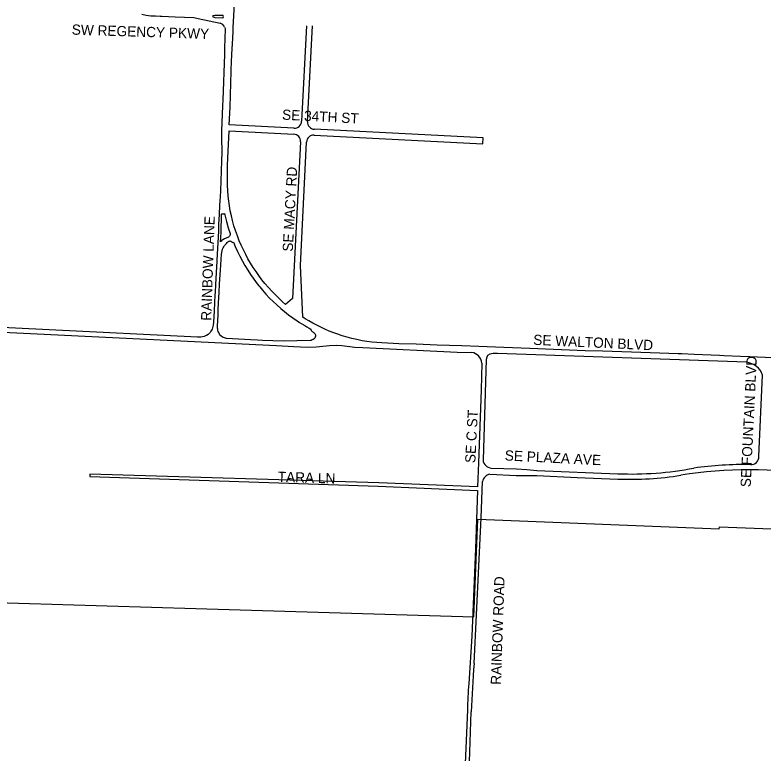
# Model space of a CAD drawing. Extents: x 0 to 712119, y 0 to 761125.
# Drawn here: x 660107 to 663769, y 734082 to 737696 of the extents above; entities that cross this region are included whole.
import ezdxf

# ---------------------------------------------------------------- set-up
doc = ezdxf.new("R2010")
doc.units = 0
for name, color, linetype in [('city boundary', 7, 'Continuous'), ('PAVED ROADS', 7, 'Continuous'), ('street names', 7, 'Continuous')]:
    doc.layers.add(name, color=color, linetype=linetype)

msp = doc.modelspace()

# ---------------------------------------------------------------- linework, layer by layer
at = {"layer": 'city boundary'}
msp.add_lwpolyline([(659688.9, 734828.6), (660992, 734789.8), (662353.1, 734749.3), (662373, 735228.1), (663555, 735179.7), (663555.4, 735189.8), (665040.9, 735132.4), (665048.2, 735297.2), (666375.9, 735246.7), (666347.7, 734585.7), (666333.6, 734254.3), (666631.5, 734242.2)], dxfattribs=at)
at = {"layer": 'PAVED ROADS'}
for points in [[(661473, 737141.9), (661156.3, 737158.3), (661159.9, 737244.2), (661165.4, 737421.7), (661165.6, 737427.2), (661167.6, 737466.7), (661169.4, 737502), (661173.4, 737581.9), (661175.2, 737617.2), (661176, 737633.2), (661181.8, 737753), (661184.3, 737808.8), (661185.7, 737858.3), (661185.9, 737873.7), (661190.6, 737978.9), (661193.3, 738039.8), (661198.8, 738194.8), (661203.5, 738346), (661208.1, 738465.8), (661212.8, 738606.2), (661219.2, 738731.8), (661224.5, 738732.2), (661225.7, 738743.4)], [(660727.8, 737700.5), (660749.8, 737695.2), (660771.9, 737692.7), (660794.7, 737691.4), (660817.2, 737690.6), (660826.1, 737690.2), (660891.9, 737686.9), (660982.4, 737683.8), (661004.1, 737678.8), (661112, 737656.4)], [(661124, 737681), (661087.3, 737682.4), (661076.4, 737687)], [(661077.5, 737693.7), (661085.2, 737695.3)], [(661085.2, 737695.3), (661122.2, 737694.9)], [(661132.8, 737637.3), (661134.4, 737632.8), (661135.7, 737629.4), (661135.7, 737626.7), (661133.3, 737534.8), (661132.2, 737502), (661124.4, 737281.4), (661123.4, 737252), (661118.5, 737129.3), (661117.4, 737102.7), (661119.8, 737015.9), (661119.5, 737011.7), (661118.9, 736993.7), (661118.5, 736982.8), (661112.6, 736835.8), (661111.6, 736805.8), (661110.3, 736786), (661109.1, 736764.8), (661106, 736717.9), (661104.1, 736673), (661102.9, 736656.8), (661102.8, 736638.2), (661096.1, 736495.1), (661095.8, 736490.9), (661093.6, 736462.7), (661089, 736375.9), (661086.4, 736336.7), (661085.9, 736325.1), (661081.7, 736247.4), (661079.2, 736192.8), (661079.2, 736192.8), (661076.8, 736177.6), (661074.1, 736164.9), (661071.8, 736157.9), (661068.8, 736152.4), (661065.6, 736147.3), (661062.1, 736142.1), (661057.6, 736136.5), (661052.4, 736131.1), (661045.4, 736126.9), (661040.5, 736124.7), (661033.1, 736122.2), (661024.7, 736120.5), (661017.3, 736119.2), (661008.8, 736118.8), (661000, 736118.7), (659547.2, 736190.9)], [(661534.5, 737643.3), (661510.3, 737175.5)], [(661539.2, 737174), (661563.5, 737642.3)], [(661146.9, 736885.7), (661147.3, 736923.3), (661148.2, 736958.6), (661149.5, 736995.6), (661150.8, 737029), (661155.1, 737129.3), (661471.5, 737112.9)], [(661571.3, 737107.7), (662398.1, 737064.9), (662399.6, 737093.9), (661572.8, 737136.7)], [(661505.1, 737075.6), (661466.2, 736308), (661432.1, 736278.9), (661416.1, 736292), (661398.6, 736309.7), (661381.2, 736327), (661363.8, 736344.5), (661347.9, 736361.5), (661330.9, 736381.2), (661316.1, 736399.8), (661301.2, 736420.1), (661287.4, 736439.4), (661273.2, 736460.3), (661260.6, 736480.8), (661247.7, 736502.5), (661236.9, 736523.3), (661225.4, 736545.5), (661214.8, 736568.6), (661205, 736590.8), (661196.3, 736614.7), (661186.6, 736640.6), (661179.1, 736664.3), (661172, 736689.1), (661166.5, 736713.1), (661161.4, 736737.7), (661156.9, 736761.4), (661153.3, 736784.6), (661150.6, 736808.9), (661148.5, 736837.1), (661147.5, 736860.8), (661146.9, 736885.7)], [(663931, 736012.5), (663704.5, 736021.7), (663658.4, 736023.9), (663578.9, 736028), (663556.3, 736028.6), (663431.9, 736033.8), (663371.3, 736036.4), (663354.3, 736036.9), (663125, 736044.7), (662983.2, 736049.4), (662898.4, 736052.3), (662627.2, 736063.2), (662499.9, 736067.7), (662378.4, 736073.2), (662294.4, 736075.6), (662173.8, 736080.2), (662071.1, 736083.7), (662071.1, 736083.7), (661986.5, 736086.2), (661903.6, 736090.4), (661878.8, 736092.1), (661854.7, 736094.5), (661830.1, 736097.9), (661806.2, 736101.4), (661781.2, 736106.4), (661756.3, 736112.3), (661732.6, 736118.3), (661708.5, 736125.7), (661688.2, 736133.1), (661667.5, 736140.5), (661645.5, 736148.3), (661624.6, 736157.4), (661604.7, 736167), (661585, 736176.6), (661564.9, 736187.7), (661545.7, 736198.9), (661527.4, 736208.8), (661522.7, 736211.9), (661516.1, 736216.1), (661516.1, 736216.1), (661516.1, 736216.1), (661516.1, 736216.1), (661504.1, 736469.7), (661534.1, 737074.1)], [(658230.3, 731160.8), (658231.2, 731182.3), (658293, 732733), (658362.3, 735211.2), (658407, 736194.5), (659211, 736183.8), (661386.8, 736078.1), (661473, 736073.3), (661537.6, 736069.6), (661582.4, 736071.2), (661646.5, 736077.2), (661679.8, 736078.9), (661707.2, 736077.9), (661745.9, 736073.4), (661770, 736070.4), (661810.5, 736068), (662271.2, 736045.5), (662342.9, 736043)], [(662447.4, 736039), (662432, 736034.6), (662420.5, 736028.8), (662416.3, 736020.3), (662413.6, 736008.5), (662398.3, 735517.4)], [(663688.5, 735995.6), (662470, 736038.4), (662447.4, 736039)], [(662391.8, 735991.5), (662389.5, 735861.5), (662376.6, 735504), (662371, 735385.7), (661888.6, 735405.2), (660474.2, 735447.7), (660474.2, 735436.9), (661885.6, 735389.1), (662371.5, 735368.3), (662362.1, 735082.3), (662342.8, 734654.1), (662328.8, 734422)], [(663748.9, 735533.6), (663766.9, 735932.8)], [(662438.8, 735477.5), (662562.2, 735473.5), (662612.8, 735469.9), (662661.6, 735466.2), (663058.9, 735449.7)], [(662432.4, 735447.1), (662561.2, 735441.6), (662661.1, 735440.5), (662859.9, 735432.2), (663058.4, 735423.9)], [(662354.8, 734520), (662354.8, 734520), (662378.6, 734996.8), (662389.4, 735233.9), (662395.3, 735411.8)], [(662322.2, 734293.1), (662304.9, 733881.2), (662301.7, 733733.5), (662301.1, 733719.2), (662298.4, 733699.5), (662297.5, 733663.8), (662295, 733549.4)], [(662315.5, 733548.7), (662340.8, 734283.9)]]:
    msp.add_lwpolyline(points, dxfattribs=at)
for points in [[(661133.2, 736723.4), (661135.1, 736716.9), (661143, 736685), (661151.1, 736653.9), (661161.2, 736625.8), (661160.5, 736619), (661157.3, 736613.1), (661151.8, 736608.9), (661132.7, 736600.2), (661124.2, 736596), (661120.4, 736593.1), (661116.9, 736589.1), (661113.7, 736586.1), (661116.2, 736631.9), (661118.4, 736721.2), (661120.4, 736722.6), (661131, 736723.3)], [(661101.4, 736228.2), (661102.4, 736252.3), (661104.2, 736286.9), (661106.7, 736337.8), (661109.2, 736380.2), (661112.7, 736446.4), (661117.6, 736525.6), (661120.9, 736541.4), (661123.6, 736549.6), (661126.9, 736555.9), (661130.3, 736561.7), (661133.2, 736567.1), (661137.1, 736572.5), (661141.9, 736578), (661146, 736581.9), (661149.6, 736585.8), (661153.7, 736588.6), (661156.8, 736589.4), (661159.3, 736589.8), (661161.9, 736589.4), (661164.4, 736587.9), (661166.2, 736586.6), (661168.1, 736585), (661170.5, 736582.4), (661176.6, 736583.3), (661185.2, 736562.3), (661196.4, 736537.3), (661207.5, 736514.6), (661220.3, 736490.5), (661232.5, 736469.9), (661246.4, 736446.4), (661260.1, 736425.9), (661272.7, 736407.4), (661288.6, 736386.2), (661300.9, 736370.3), (661305.7, 736364.7), (661319.6, 736348), (661335, 736329.6), (661353.6, 736310.3), (661371.5, 736293), (661389, 736276.7), (661408.3, 736259.5), (661426.3, 736244), (661446.4, 736228), (661468.1, 736212.6), (661487.9, 736199), (661499.3, 736191), (661511.9, 736183.7), (661525.4, 736175.4), (661536.6, 736168.8), (661547.1, 736162.7), (661554.9, 736158.3), (661557.8, 736150.7), (661559.8, 736148.7), (661562.4, 736146.7), (661565.2, 736144.2), (661568.5, 736142), (661571.6, 736139.4), (661574.4, 736136.6), (661576.1, 736133.2), (661578.1, 736128.8), (661578.4, 736123.5), (661577.1, 736118.5), (661574.9, 736114.2), (661571.1, 736109.8), (661566.9, 736106.9), (661562.8, 736104.9), (661557.6, 736102.8), (661553.2, 736102.2), (661419.8, 736098.6), (661319, 736102.6), (661294.8, 736103.9), (661260.1, 736105.4), (661142.7, 736111.6), (661123.1, 736118.4), (661115.6, 736125), (661111.6, 736129.1), (661108.8, 736133.3), (661106.5, 736137.8), (661104.8, 736141.7), (661102.3, 736146.2), (661100.8, 736152.5), (661099.9, 736157.7), (661099.2, 736162.5), (661099.1, 736167.1), (661099.1, 736172.8)]]:
    msp.add_lwpolyline(points, close=True, dxfattribs=at)
for centre, radius, start, end in [((661080.3, 737689.8), 4.87, 125.508, 215.5294), ((661120.5, 737687.6), 7.45, 298.08, 76.835), ((661103.3, 737626), 31.6, 20.9991, 73.9992), ((661474.8, 737177.3), 35.5, 267.0373, 357.0373), ((661574.7, 737172.1), 35.5, 177.0373, 267.0373), ((661469.6, 737077.4), 35.5, 357.0373, 87.0373), ((661569.5, 737072.3), 35.5, 87.0371, 177.0373), ((662337.6, 735989.1), 54.2, 2.5608, 84.4157), ((663676.2, 735899.9), 96.4, 19.9325, 82.7204), ((662442.5, 735521.7), 44.4, 185.522, 265.2215), ((663709.2, 735538.3), 43.2, 267.7958, 310.073), ((663711.5, 735532.5), 37.3, 313.0378, 1.6701), ((663122.5, 737079.5), 1631, 267.7641, 280.8748), ((663695.8, 733433.4), 2035.9, 80.1871, 99.3065), ((663692.6, 733504), 1991.1, 89.5714, 97.5732), ((662439, 735403), 44.6, 98.454, 168.6967), ((663121.6, 736937), 1514.5, 267.6082, 279.3073), ((666585.1, 734150.4), 4246.4, 175.0066, 178.1977), ((663957.5, 734273.3), 1635.5, 174.784, 179.3072)]:
    msp.add_arc(centre, radius, start, end, dxfattribs=at)

# ---------------------------------------------------------------- texts
at = {"layer": 'street names'}
for s, rotation, p in [('SW REGENCY PKWY', 358.1767, (660384.7, 737600.1)), ('SE 34TH ST', 356.9838, (661413.7, 737184)), ('SE MACY RD', 86.9838, (661467.1, 736536.2)), ('RAINBOW LANE', 88.0489, (661067.8, 736198.3)), ('SE WALTON BLVD', 357.3854, (662643.2, 736081.3)), ('SE FOUNTAIN BLVD', 87.2823, (663708.3, 735383.1)), ('SE C ST', 86.9838, (662360.2, 735501.2)), ('SE PLAZA AVE', 357.1271, (662503.7, 735515.2)), ('TARA LN', 358.2502, (661392.7, 735410.2)), ('RAINBOW ROAD', 88.0489, (662485.9, 734415.7))]:
    msp.add_text(s, height=50, rotation=rotation, dxfattribs=at).set_placement(p)

doc.saveas('drawing.dxf')
